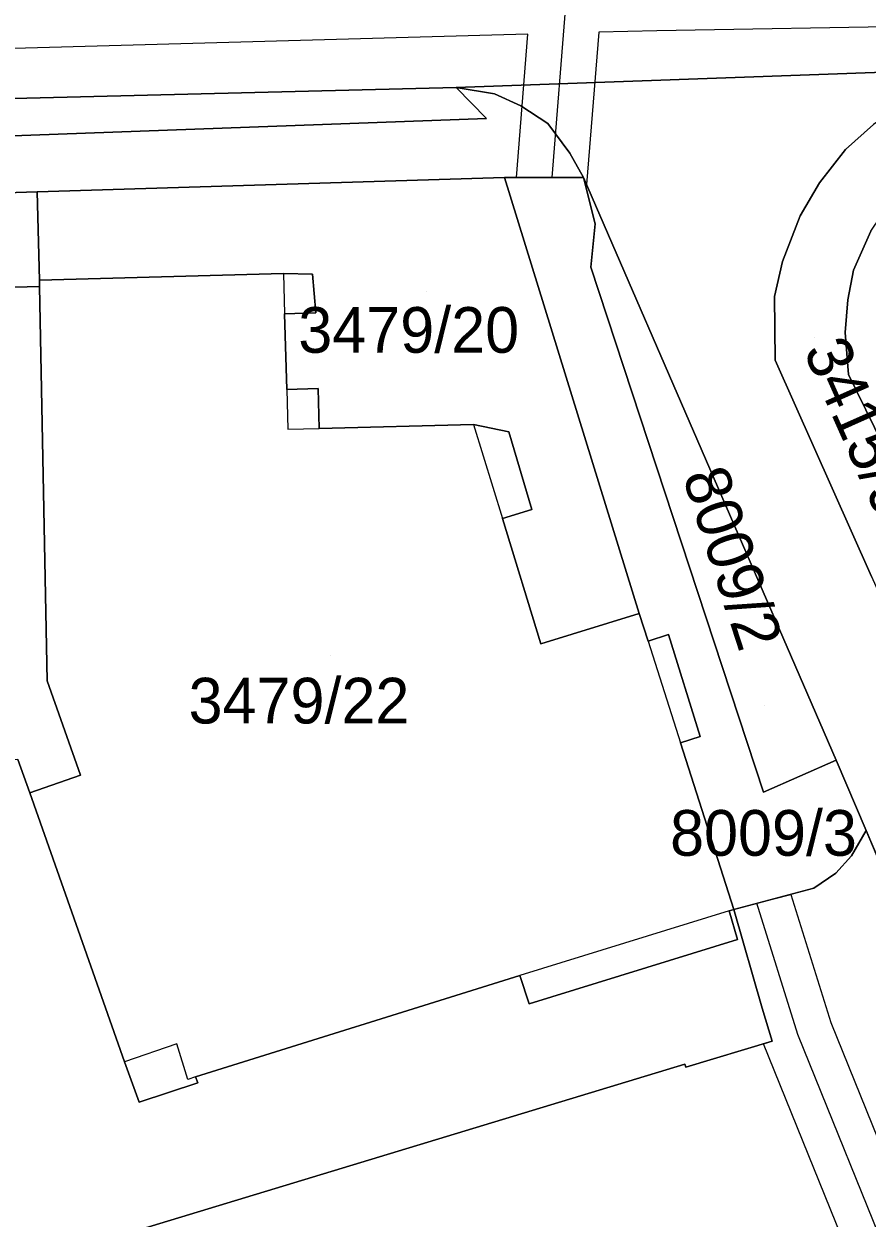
# Model space of a CAD drawing. Extents: x -264070 to -262271, y -1238894 to -1238141.
# Drawn here: x -262851.2 to -262814.3, y -1238412.2 to -1238359.9 of the extents above; entities that cross this region are included whole.
import ezdxf

# ---------------------------------------------------------------- set-up
doc = ezdxf.new("R2010")
doc.units = 0
for name, color, linetype in [('body_kn', 7, 'Continuous'), ('kladpar_druhypozemkov', 7, 'Continuous'), ('kladpar_hranice', 7, 'Continuous'), ('kladpar_parcelnecisla', 7, 'Continuous'), ('kladpar_plochy', 7, 'Continuous'), ('tarchy_linie', 7, 'Continuous'), ('zappar_hrandruhpozemk', 7, 'Continuous')]:
    doc.layers.add(name, color=color, linetype=linetype)

msp = doc.modelspace()

# ---------------------------------------------------------------- linework, layer by layer
at = {"layer": 'body_kn'}
for p, q in [((-262829.14, -1238360.37), (-262829.14, -1238360.37)), ((-262826.04, -1238360.28), (-262826.04, -1238360.28)), ((-262823.49, -1238360.23), (-262823.49, -1238360.23)), ((-262832.28, -1238362.71), (-262832.28, -1238362.71)), ((-262832.28, -1238362.71), (-262832.28, -1238362.71)), ((-262830.6, -1238362.98), (-262830.6, -1238362.98)), ((-262829.45, -1238363.51), (-262829.45, -1238363.51)), ((-262830.95, -1238364.06), (-262830.95, -1238364.06)), ((-262828.27, -1238364.29), (-262828.27, -1238364.29)), ((-262827.3, -1238365.58), (-262827.3, -1238365.58)), ((-262815.24, -1238365.42), (-262815.24, -1238365.42)), ((-262830.17, -1238366.65), (-262830.17, -1238366.65)), ((-262830.17, -1238366.65), (-262830.17, -1238366.65)), ((-262829.64, -1238366.65), (-262829.64, -1238366.65)), ((-262828.09, -1238366.64), (-262828.09, -1238366.64)), ((-262826.71, -1238366.64), (-262826.71, -1238366.64)), ((-262826.57, -1238366.96), (-262826.57, -1238366.96)), ((-262816.37, -1238366.88), (-262816.37, -1238366.88)), ((-262850.63, -1238367.27), (-262850.63, -1238367.27)), ((-262850.63, -1238367.27), (-262850.63, -1238367.27)), ((-262817.22, -1238368.33), (-262817.22, -1238368.33)), ((-262826.19, -1238368.67), (-262826.19, -1238368.67)), ((-262826.38, -1238370.57), (-262826.38, -1238370.57)), ((-262818, -1238370.32), (-262818, -1238370.32)), ((-262850.52, -1238371.14), (-262850.52, -1238371.14)), ((-262850.52, -1238371.14), (-262850.52, -1238371.14)), ((-262839.85, -1238370.85), (-262839.85, -1238370.85)), ((-262839.85, -1238370.85), (-262839.85, -1238370.85)), ((-262838.57, -1238370.88), (-262838.57, -1238370.88)), ((-262814.89, -1238370.7), (-262814.89, -1238370.7)), ((-262850.52, -1238371.42), (-262850.52, -1238371.42)), ((-262818.35, -1238371.85), (-262818.35, -1238371.85)), ((-262815.13, -1238372.01), (-262815.13, -1238372.01)), ((-262839.8, -1238372.61), (-262839.8, -1238372.61)), ((-262838.43, -1238372.57), (-262838.43, -1238372.57)), ((-262815.25, -1238373.43), (-262815.25, -1238373.43)), ((-262818.32, -1238374.64), (-262818.32, -1238374.64)), ((-262815.11, -1238375.27), (-262815.11, -1238375.27)), ((-262839.7, -1238375.93), (-262839.7, -1238375.93)), ((-262839.7, -1238375.93), (-262839.7, -1238375.93)), ((-262838.32, -1238375.89), (-262838.32, -1238375.89)), ((-262839.66, -1238377.66), (-262839.66, -1238377.66)), ((-262838.28, -1238377.63), (-262838.28, -1238377.63)), ((-262831.52, -1238377.46), (-262831.52, -1238377.46)), ((-262831.52, -1238377.46), (-262831.52, -1238377.46)), ((-262829.97, -1238377.78), (-262829.97, -1238377.78)), ((-262830.26, -1238381.58), (-262830.26, -1238381.58)), ((-262828.97, -1238381.18), (-262828.97, -1238381.18)), ((-262824.27, -1238385.74), (-262824.27, -1238385.74)), ((-262822.98, -1238386.65), (-262822.98, -1238386.65)), ((-262828.57, -1238387.06), (-262828.57, -1238387.06)), ((-262823.88, -1238386.94), (-262823.88, -1238386.94)), ((-262823.88, -1238386.94), (-262823.88, -1238386.94)), ((-262850.19, -1238388.69), (-262850.19, -1238388.69)), ((-262822.46, -1238391.4), (-262822.46, -1238391.4)), ((-262821.6, -1238391.12), (-262821.6, -1238391.12)), ((-262815.64, -1238392.16), (-262815.64, -1238392.16)), ((-262815.64, -1238392.16), (-262815.64, -1238392.16)), ((-262848.73, -1238392.81), (-262848.73, -1238392.81)), ((-262850.95, -1238393.59), (-262850.95, -1238393.59)), ((-262818.82, -1238393.56), (-262818.82, -1238393.56)), ((-262814.33, -1238395.23), (-262814.33, -1238395.23)), ((-262814.98, -1238396.34), (-262814.98, -1238396.34)), ((-262815.66, -1238397.1), (-262815.66, -1238397.1)), ((-262816.62, -1238397.76), (-262816.62, -1238397.76)), ((-262817.63, -1238398.03), (-262817.63, -1238398.03)), ((-262817.63, -1238398.03), (-262817.63, -1238398.03)), ((-262820.33, -1238398.75), (-262820.33, -1238398.75)), ((-262820.33, -1238398.75), (-262820.33, -1238398.75)), ((-262820.13, -1238398.69), (-262820.13, -1238398.69)), ((-262819.12, -1238398.42), (-262819.12, -1238398.42)), ((-262819.96, -1238400.01), (-262819.96, -1238400.01)), ((-262829.49, -1238401.59), (-262829.49, -1238401.59)), ((-262829.08, -1238402.82), (-262829.08, -1238402.82)), ((-262818.88, -1238403.01), (-262818.88, -1238403.01)), ((-262815.88, -1238403.64), (-262815.88, -1238403.64)), ((-262844.52, -1238404.58), (-262844.52, -1238404.58)), ((-262818.82, -1238404.57), (-262818.82, -1238404.57)), ((-262818.44, -1238404.46), (-262818.44, -1238404.46)), ((-262817.33, -1238404.16), (-262817.33, -1238404.16)), ((-262846.81, -1238405.36), (-262846.81, -1238405.36)), ((-262822.27, -1238405.46), (-262822.27, -1238405.46)), ((-262822.23, -1238405.6), (-262822.23, -1238405.6)), ((-262844.03, -1238406.13), (-262844.03, -1238406.13)), ((-262843.69, -1238406.02), (-262843.69, -1238406.02)), ((-262843.69, -1238406.02), (-262843.69, -1238406.02)), ((-262843.6, -1238406.28), (-262843.6, -1238406.28)), ((-262846.16, -1238407.13), (-262846.16, -1238407.13))]:
    msp.add_line(p, q, dxfattribs=at)
at = {"layer": 'kladpar_druhypozemkov'}
for p, q in [((-262833.57, -1238371.65), (-262833.57, -1238371.65)), ((-262816.58, -1238373.67), (-262816.58, -1238373.67)), ((-262837.79, -1238387.56), (-262837.79, -1238387.56)), ((-262818.8, -1238389.78), (-262818.8, -1238389.78)), ((-262818.11, -1238394.82), (-262818.11, -1238394.82))]:
    msp.add_line(p, q, dxfattribs=at)
at = {"layer": 'kladpar_hranice'}
for points in [[(-262580.86, -1238358.78), (-262612.05, -1238360.28), (-262650.93, -1238361.16), (-262712.86, -1238362.92), (-262719.53, -1238363.11), (-262742.16, -1238363.83), (-262747.97, -1238363.88), (-262753.24, -1238363.91), (-262801.4, -1238364.57), (-262802.26, -1238363.61), (-262803.37, -1238362.83), (-262804.58, -1238362.3), (-262805.72, -1238361.97), (-262807.34, -1238361.81), (-262809.08, -1238361.87), (-262832.28, -1238362.71), (-262885.17, -1238364.02), (-262887.84, -1238364.09), (-262909.11, -1238364.61), (-262911.65, -1238364.56), (-262917.73, -1238364.43)], [(-262801.71, -1238424.83), (-262809.3, -1238407.15), (-262814.33, -1238395.23), (-262815.64, -1238392.16), (-262826.71, -1238366.64), (-262827.3, -1238365.58), (-262828.27, -1238364.29), (-262829.45, -1238363.51), (-262830.6, -1238362.98), (-262832.28, -1238362.71), (-262809.08, -1238361.87), (-262810.49, -1238362.28), (-262812.58, -1238363.37), (-262814.01, -1238364.33), (-262815.24, -1238365.42), (-262816.37, -1238366.88), (-262817.22, -1238368.33), (-262818, -1238370.32), (-262818.35, -1238371.85), (-262818.32, -1238374.64), (-262814.1, -1238384.12), (-262812.28, -1238388.18), (-262811.39, -1238390.15), (-262807.41, -1238399.06)], [(-262918.33, -1238366.45), (-262911.67, -1238366.49), (-262911.65, -1238364.56), (-262909.11, -1238364.61), (-262909.21, -1238366.48), (-262887.65, -1238365.99), (-262887.84, -1238364.09), (-262885.17, -1238364.02), (-262884.84, -1238366.04), (-262830.95, -1238364.06), (-262832.28, -1238362.71), (-262830.6, -1238362.98), (-262829.45, -1238363.51), (-262828.27, -1238364.29), (-262827.3, -1238365.58), (-262826.71, -1238366.64), (-262830.17, -1238366.65), (-262850.63, -1238367.27), (-262866.83, -1238367.78), (-262882.23, -1238368.25), (-262882.37, -1238368.25), (-262888.36, -1238368.24), (-262909.71, -1238368.87)], [(-262832.28, -1238362.71), (-262830.95, -1238364.06), (-262884.84, -1238366.04), (-262885.17, -1238364.02), (-262832.28, -1238362.71)], [(-262814.1, -1238384.12), (-262818.32, -1238374.64), (-262818.35, -1238371.85), (-262818, -1238370.32), (-262817.22, -1238368.33), (-262816.37, -1238366.88), (-262815.24, -1238365.42), (-262814.01, -1238364.33)], [(-262812.23, -1238366.75), (-262811.12, -1238365.93), (-262809.69, -1238365.25), (-262807.6, -1238364.74), (-262801.4, -1238364.57), (-262800.05, -1238366.24), (-262799.53, -1238367.47), (-262805, -1238369.79), (-262802.67, -1238376.26), (-262812.46, -1238380.65), (-262815.11, -1238375.27), (-262815.25, -1238373.43), (-262815.13, -1238372.01), (-262814.89, -1238370.7), (-262814.13, -1238369), (-262813.31, -1238367.79), (-262812.23, -1238366.75)], [(-262850.63, -1238367.27), (-262830.17, -1238366.65), (-262824.27, -1238385.74), (-262828.57, -1238387.06), (-262830.26, -1238381.58), (-262828.97, -1238381.18), (-262829.97, -1238377.78), (-262831.52, -1238377.46), (-262838.28, -1238377.63), (-262838.32, -1238375.89), (-262839.7, -1238375.93), (-262839.8, -1238372.61), (-262838.43, -1238372.57), (-262838.57, -1238370.88), (-262839.85, -1238370.85), (-262850.52, -1238371.14), (-262850.63, -1238367.27)], [(-262830.17, -1238366.65), (-262826.71, -1238366.64), (-262826.19, -1238368.67), (-262826.38, -1238370.57), (-262818.82, -1238393.56), (-262815.64, -1238392.16), (-262814.33, -1238395.23), (-262814.98, -1238396.34), (-262815.66, -1238397.1), (-262816.62, -1238397.76), (-262820.13, -1238398.69), (-262822.46, -1238391.4), (-262821.6, -1238391.12), (-262822.98, -1238386.65), (-262823.88, -1238386.94), (-262824.27, -1238385.74), (-262830.17, -1238366.65)], [(-262815.64, -1238392.16), (-262818.82, -1238393.56), (-262826.38, -1238370.57), (-262826.19, -1238368.67), (-262826.71, -1238366.64), (-262815.64, -1238392.16)], [(-262866.83, -1238367.78), (-262850.63, -1238367.27), (-262850.52, -1238371.14), (-262850.52, -1238371.42), (-262866.67, -1238371.85), (-262866.83, -1238367.78)], [(-262909.71, -1238368.87), (-262911.88, -1238371.13), (-262911.45, -1238387.23), (-262909.41, -1238391.43), (-262893.7, -1238427.13), (-262822.27, -1238405.46), (-262822.23, -1238405.6), (-262818.44, -1238404.46), (-262818.88, -1238403.01), (-262820.13, -1238398.69), (-262816.62, -1238397.76), (-262815.66, -1238397.1), (-262814.98, -1238396.34), (-262814.33, -1238395.23), (-262809.3, -1238407.15), (-262801.71, -1238424.83), (-262811.78, -1238427.78), (-262813.03, -1238423.69)], [(-262814.13, -1238369), (-262814.89, -1238370.7), (-262815.13, -1238372.01), (-262815.25, -1238373.43), (-262815.11, -1238375.27), (-262812.46, -1238380.65)], [(-262850.52, -1238371.14), (-262839.85, -1238370.85), (-262838.57, -1238370.88), (-262838.43, -1238372.57), (-262839.8, -1238372.61), (-262839.7, -1238375.93), (-262838.32, -1238375.89), (-262838.28, -1238377.63), (-262831.52, -1238377.46), (-262829.97, -1238377.78), (-262828.97, -1238381.18), (-262830.26, -1238381.58), (-262828.57, -1238387.06), (-262824.27, -1238385.74), (-262823.88, -1238386.94), (-262822.98, -1238386.65), (-262821.6, -1238391.12), (-262822.46, -1238391.4), (-262820.13, -1238398.69), (-262820.33, -1238398.75), (-262819.96, -1238400.01), (-262829.08, -1238402.82), (-262829.49, -1238401.59), (-262843.69, -1238406.02), (-262843.6, -1238406.28), (-262846.16, -1238407.13), (-262846.81, -1238405.36), (-262850.95, -1238393.59), (-262848.73, -1238392.81), (-262850.19, -1238388.69), (-262850.52, -1238371.42), (-262850.52, -1238371.14)], [(-262866.67, -1238371.85), (-262850.52, -1238371.42), (-262850.19, -1238388.69), (-262848.73, -1238392.81), (-262850.95, -1238393.59), (-262851.47, -1238392.12), (-262865.98, -1238392.54), (-262866.03, -1238390.97), (-262866.65, -1238372.37), (-262866.67, -1238371.85)], [(-262851.47, -1238392.12), (-262850.95, -1238393.59), (-262846.81, -1238405.36), (-262846.16, -1238407.13), (-262843.6, -1238406.28), (-262843.69, -1238406.02), (-262829.49, -1238401.59), (-262829.08, -1238402.82), (-262819.96, -1238400.01), (-262820.33, -1238398.75), (-262820.13, -1238398.69), (-262818.88, -1238403.01), (-262818.44, -1238404.46), (-262822.23, -1238405.6), (-262822.27, -1238405.46), (-262893.7, -1238427.13)]]:
    msp.add_lwpolyline(points, dxfattribs=at)
at = {"layer": 'kladpar_plochy'}
for p, q in [((-262814.98, -1238396.34), (-262814.33, -1238395.23)), ((-262814.33, -1238395.23), (-262809.3, -1238407.15)), ((-262815.66, -1238397.1), (-262814.98, -1238396.34)), ((-262816.62, -1238397.76), (-262815.66, -1238397.1)), ((-262820.13, -1238398.69), (-262816.62, -1238397.76)), ((-262818.88, -1238403.01), (-262820.13, -1238398.69)), ((-262818.44, -1238404.46), (-262818.88, -1238403.01)), ((-262822.23, -1238405.6), (-262818.44, -1238404.46)), ((-262893.7, -1238427.13), (-262822.27, -1238405.46)), ((-262822.27, -1238405.46), (-262822.23, -1238405.6))]:
    msp.add_line(p, q, dxfattribs=at)
for points in [[(-262580.86, -1238358.78), (-262612.05, -1238360.28), (-262650.93, -1238361.16), (-262712.86, -1238362.92), (-262719.53, -1238363.11), (-262742.16, -1238363.83), (-262747.97, -1238363.88), (-262753.24, -1238363.91), (-262801.4, -1238364.57), (-262802.26, -1238363.61), (-262803.37, -1238362.83), (-262804.58, -1238362.3), (-262805.72, -1238361.97), (-262807.34, -1238361.81), (-262809.08, -1238361.87), (-262832.28, -1238362.71), (-262885.17, -1238364.02), (-262887.84, -1238364.09), (-262909.11, -1238364.61), (-262911.65, -1238364.56), (-262917.73, -1238364.43)], [(-262809.3, -1238407.15), (-262814.33, -1238395.23), (-262815.64, -1238392.16), (-262826.71, -1238366.64), (-262827.3, -1238365.58), (-262828.27, -1238364.29), (-262829.45, -1238363.51), (-262830.6, -1238362.98), (-262832.28, -1238362.71), (-262809.08, -1238361.87)], [(-262814.01, -1238364.33), (-262815.24, -1238365.42), (-262816.37, -1238366.88), (-262817.22, -1238368.33), (-262818, -1238370.32), (-262818.35, -1238371.85), (-262818.32, -1238374.64), (-262814.1, -1238384.12)], [(-262814.1, -1238384.12), (-262818.32, -1238374.64), (-262818.35, -1238371.85), (-262818, -1238370.32), (-262817.22, -1238368.33), (-262816.37, -1238366.88), (-262815.24, -1238365.42), (-262814.01, -1238364.33)], [(-262814.13, -1238369), (-262814.89, -1238370.7), (-262815.13, -1238372.01), (-262815.25, -1238373.43), (-262815.11, -1238375.27), (-262812.46, -1238380.65)], [(-262851.47, -1238392.12), (-262850.95, -1238393.59), (-262846.81, -1238405.36), (-262846.16, -1238407.13), (-262843.6, -1238406.28), (-262843.69, -1238406.02), (-262829.49, -1238401.59), (-262829.08, -1238402.82), (-262819.96, -1238400.01), (-262820.33, -1238398.75), (-262820.13, -1238398.69), (-262818.88, -1238403.01), (-262818.44, -1238404.46), (-262822.23, -1238405.6), (-262822.27, -1238405.46), (-262893.7, -1238427.13)]]:
    msp.add_lwpolyline(points, dxfattribs=at)
for points in [[(-262909.71, -1238368.87), (-262918.98, -1238368.62), (-262918.33, -1238366.45), (-262911.67, -1238366.49), (-262911.65, -1238364.56), (-262909.11, -1238364.61), (-262909.21, -1238366.48), (-262887.65, -1238365.99), (-262887.84, -1238364.09), (-262885.17, -1238364.02), (-262884.84, -1238366.04), (-262830.95, -1238364.06), (-262832.28, -1238362.71), (-262830.6, -1238362.98), (-262829.45, -1238363.51), (-262828.27, -1238364.29), (-262827.3, -1238365.58), (-262826.71, -1238366.64), (-262830.17, -1238366.65), (-262850.63, -1238367.27), (-262866.83, -1238367.78), (-262882.23, -1238368.25), (-262882.37, -1238368.25), (-262888.36, -1238368.24)], [(-262832.28, -1238362.71), (-262830.95, -1238364.06), (-262884.84, -1238366.04), (-262885.17, -1238364.02)], [(-262812.23, -1238366.75), (-262811.12, -1238365.93), (-262809.69, -1238365.25), (-262807.6, -1238364.74), (-262801.4, -1238364.57), (-262800.05, -1238366.24), (-262799.53, -1238367.47), (-262805, -1238369.79), (-262802.67, -1238376.26), (-262812.46, -1238380.65), (-262815.11, -1238375.27), (-262815.25, -1238373.43), (-262815.13, -1238372.01), (-262814.89, -1238370.7), (-262814.13, -1238369), (-262813.31, -1238367.79)], [(-262850.63, -1238367.27), (-262830.17, -1238366.65), (-262824.27, -1238385.74), (-262828.57, -1238387.06), (-262830.26, -1238381.58), (-262828.97, -1238381.18), (-262829.97, -1238377.78), (-262831.52, -1238377.46), (-262838.28, -1238377.63), (-262838.32, -1238375.89), (-262839.7, -1238375.93), (-262839.8, -1238372.61), (-262838.43, -1238372.57), (-262838.57, -1238370.88), (-262839.85, -1238370.85), (-262850.52, -1238371.14)], [(-262830.17, -1238366.65), (-262826.71, -1238366.64), (-262826.19, -1238368.67), (-262826.38, -1238370.57), (-262818.82, -1238393.56), (-262815.64, -1238392.16), (-262814.33, -1238395.23), (-262814.98, -1238396.34), (-262815.66, -1238397.1), (-262816.62, -1238397.76), (-262820.13, -1238398.69), (-262822.46, -1238391.4), (-262821.6, -1238391.12), (-262822.98, -1238386.65), (-262823.88, -1238386.94), (-262824.27, -1238385.74)], [(-262815.64, -1238392.16), (-262818.82, -1238393.56), (-262826.38, -1238370.57), (-262826.19, -1238368.67), (-262826.71, -1238366.64)], [(-262866.83, -1238367.78), (-262850.63, -1238367.27), (-262850.52, -1238371.14), (-262850.52, -1238371.42), (-262866.67, -1238371.85)], [(-262850.52, -1238371.14), (-262839.85, -1238370.85), (-262838.57, -1238370.88), (-262838.43, -1238372.57), (-262839.8, -1238372.61), (-262839.7, -1238375.93), (-262838.32, -1238375.89), (-262838.28, -1238377.63), (-262831.52, -1238377.46), (-262829.97, -1238377.78), (-262828.97, -1238381.18), (-262830.26, -1238381.58), (-262828.57, -1238387.06), (-262824.27, -1238385.74), (-262823.88, -1238386.94), (-262822.98, -1238386.65), (-262821.6, -1238391.12), (-262822.46, -1238391.4), (-262820.13, -1238398.69), (-262820.33, -1238398.75), (-262819.96, -1238400.01), (-262829.08, -1238402.82), (-262829.49, -1238401.59), (-262843.69, -1238406.02), (-262843.6, -1238406.28), (-262846.16, -1238407.13), (-262846.81, -1238405.36), (-262850.95, -1238393.59), (-262848.73, -1238392.81), (-262850.19, -1238388.69), (-262850.52, -1238371.42)], [(-262866.67, -1238371.85), (-262850.52, -1238371.42), (-262850.19, -1238388.69), (-262848.73, -1238392.81), (-262850.95, -1238393.59), (-262851.47, -1238392.12), (-262865.98, -1238392.54), (-262866.03, -1238390.97), (-262866.65, -1238372.37)]]:
    msp.add_lwpolyline(points, close=True, dxfattribs=at)
at = {"layer": 'tarchy_linie'}
msp.add_line((-262827.31, -1238356.8), (-262828.09, -1238366.64), dxfattribs=at)
for points in [[(-262772.67, -1238358.51), (-262811.72, -1238360.02), (-262823.49, -1238360.23), (-262826.04, -1238360.28), (-262826.57, -1238366.96), (-262826.71, -1238366.64), (-262828.09, -1238366.64), (-262829.64, -1238366.65), (-262829.14, -1238360.37), (-262874.2, -1238361.62), (-262917.28, -1238362.92)], [(-262817.63, -1238398.03), (-262815.88, -1238403.64), (-262794.68, -1238456.01), (-262797.54, -1238457.17), (-262818.82, -1238404.57), (-262818.44, -1238404.46), (-262818.88, -1238403.01), (-262820.13, -1238398.69), (-262819.12, -1238398.42), (-262817.63, -1238398.03)], [(-262796.67, -1238455.2), (-262817.33, -1238404.16), (-262819.12, -1238398.42)]]:
    msp.add_lwpolyline(points, dxfattribs=at)
at = {"layer": 'zappar_hrandruhpozemk'}
for p, q in [((-262839.85, -1238370.85), (-262839.8, -1238372.61)), ((-262839.7, -1238375.93), (-262839.66, -1238377.66)), ((-262839.66, -1238377.66), (-262838.28, -1238377.63)), ((-262831.52, -1238377.46), (-262830.26, -1238381.58)), ((-262823.88, -1238386.94), (-262822.46, -1238391.4)), ((-262820.33, -1238398.75), (-262829.49, -1238401.59)), ((-262844.52, -1238404.58), (-262846.81, -1238405.36))]:
    msp.add_line(p, q, dxfattribs=at)
msp.add_lwpolyline([(-262843.69, -1238406.02), (-262844.03, -1238406.13), (-262844.52, -1238404.58)], dxfattribs=at)

# ---------------------------------------------------------------- texts
at = {"layer": 'kladpar_parcelnecisla'}
for s, p in [('3479/20', (-262839.194, -1238374.32)), ('3479/22', (-262843.999, -1238390.55)), ('8009/3', (-262822.917, -1238396.34))]:
    msp.add_text(s, height=2, dxfattribs=at).set_placement(p)
for s, rotation, p in [('3415/9', 294, (-262817.104, -1238374.226)), ('8009/2', 288, (-262822.386, -1238379.714))]:
    msp.add_text(s, height=2, rotation=rotation, dxfattribs=at).set_placement(p)

doc.saveas('drawing.dxf')
